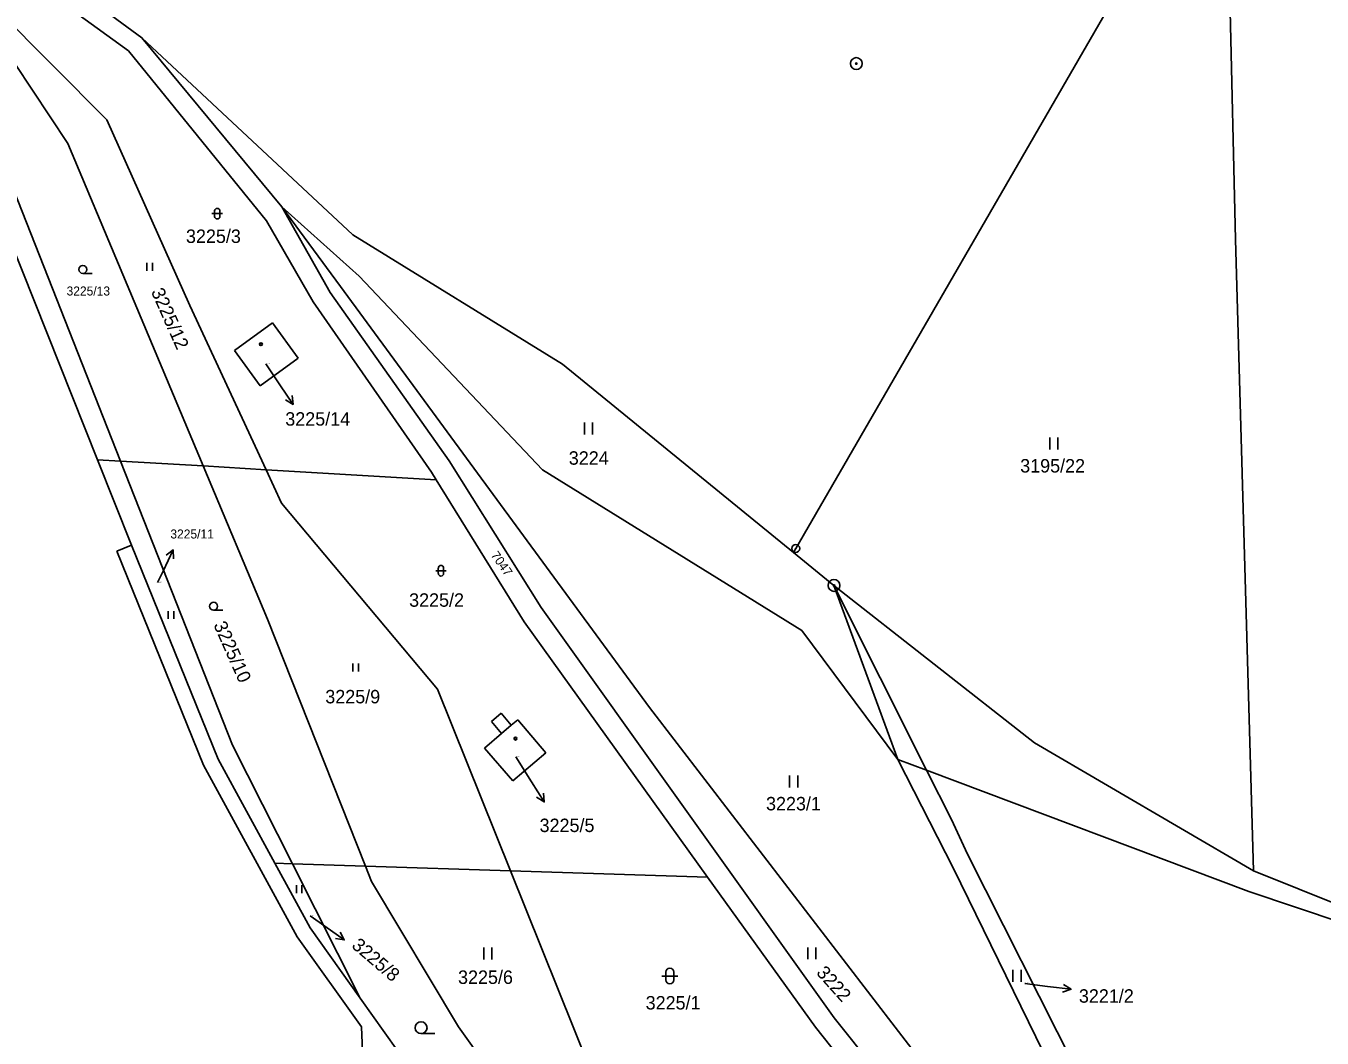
# Model space of a CAD drawing. Extents: x -593183 to -588034, y -1130415 to -1124994.
# Drawn here: x -592665.8 to -592501.6, y -1127831.6 to -1127703.4 of the extents above; entities that cross this region are included whole.
import ezdxf

# ---------------------------------------------------------------- set-up
doc = ezdxf.new("R2010")
doc.units = 0
for name, color, linetype in [('Vrstva 1', 7, 'Continuous'), ('Vrstva 16', 7, 'Continuous'), ('Vrstva 18', 7, 'Continuous'), ('Vrstva 19', 7, 'Continuous'), ('Vrstva 24', 7, 'Continuous'), ('Vrstva 25', 7, 'Continuous'), ('Vrstva 4', 7, 'Continuous')]:
    doc.layers.add(name, color=color, linetype=linetype)

msp = doc.modelspace()

# ---------------------------------------------------------------- linework, layer by layer
at = {"layer": 'Vrstva 1'}
for p, q in [((-592524.27, -1127693.47), (-592568.27, -1127769.61)), ((-592513.41, -1127695.01), (-592512.55, -1127730.46)), ((-592664.38, -1127698.15), (-592652.8, -1127706.56)), ((-592669.41, -1127701.38), (-592655.57, -1127715.27)), ((-592657.64, -1127700.1), (-592651.12, -1127704.9)), ((-592670.86, -1127702.75), (-592660.52, -1127718.31)), ((-592651.12, -1127704.9), (-592633.39, -1127726.32)), ((-592651.12, -1127704.9), (-592624.38, -1127729.87)), ((-592652.8, -1127706.56), (-592635.33, -1127728.09)), ((-592673.63, -1127708.32), (-592653.82, -1127758.53)), ((-592675.03, -1127712.5), (-592656.75, -1127758.36)), ((-592655.57, -1127715.27), (-592645.05, -1127738.82)), ((-592660.52, -1127718.31), (-592643.36, -1127759.15)), ((-592633.39, -1127726.32), (-592627.26, -1127737.16)), ((-592633.39, -1127726.32), (-592625.97, -1127736.43)), ((-592633.39, -1127726.32), (-592623.6, -1127735.1)), ((-592635.33, -1127728.09), (-592629.4, -1127738.37)), ((-592624.38, -1127729.87), (-592597.84, -1127746.25)), ((-592512.55, -1127730.46), (-592510.29, -1127810.45)), ((-592623.6, -1127735.1), (-592600.35, -1127759.66)), ((-592627.26, -1127737.16), (-592612.17, -1127758.51)), ((-592625.97, -1127736.43), (-592586.82, -1127789.77)), ((-592645.05, -1127738.82), (-592635.39, -1127759.62)), ((-592629.4, -1127738.37), (-592614.42, -1127759.93)), ((-592639.38, -1127744.51), (-592634.57, -1127741.02)), ((-592634.57, -1127741.02), (-592631.31, -1127745.5)), ((-592636.12, -1127749.01), (-592639.38, -1127744.51)), ((-592631.31, -1127745.5), (-592636.12, -1127749.01)), ((-592597.84, -1127746.25), (-592568.56, -1127770.11)), ((-592656.75, -1127758.36), (-592652.44, -1127769.19)), ((-592656.75, -1127758.36), (-592653.82, -1127758.53)), ((-592653.82, -1127758.53), (-592639.63, -1127794.51)), ((-592653.82, -1127758.53), (-592643.36, -1127759.15)), ((-592612.17, -1127758.51), (-592600.55, -1127777.1)), ((-592643.36, -1127759.15), (-592635.39, -1127759.62)), ((-592643.36, -1127759.15), (-592635.2, -1127778.58)), ((-592635.39, -1127759.62), (-592613.83, -1127760.89)), ((-592635.39, -1127759.62), (-592633.42, -1127763.86)), ((-592614.42, -1127759.93), (-592613.83, -1127760.89)), ((-592600.35, -1127759.66), (-592567.49, -1127779.99)), ((-592613.83, -1127760.89), (-592602.69, -1127778.89)), ((-592633.42, -1127763.86), (-592613.66, -1127787.42)), ((-592652.44, -1127769.19), (-592654.29, -1127769.94)), ((-592654.29, -1127769.94), (-592643.3, -1127797.06)), ((-592652.44, -1127769.19), (-592641.45, -1127796.31)), ((-592568.27, -1127769.61), (-592568.56, -1127770.11)), ((-592568.56, -1127770.11), (-592563.43, -1127774.29)), ((-592563.43, -1127774.29), (-592555.33, -1127796.33)), ((-592563.43, -1127774.29), (-592538.03, -1127794.24)), ((-592563.43, -1127774.29), (-592551.7, -1127797.7)), ((-592635.2, -1127778.58), (-592622.78, -1127809.86)), ((-592600.55, -1127777.1), (-592563.39, -1127829.08)), ((-592602.69, -1127778.89), (-592579.45, -1127811.26)), ((-592567.49, -1127779.99), (-592555.33, -1127796.33)), ((-592613.66, -1127787.42), (-592604.42, -1127810.45)), ((-592586.82, -1127789.77), (-592537.75, -1127853.56)), ((-592605.58, -1127790.49), (-592606.82, -1127791.55)), ((-592606.82, -1127791.55), (-592605.55, -1127793.04)), ((-592604.33, -1127792), (-592605.58, -1127790.49)), ((-592603.5, -1127791.31), (-592604.33, -1127792)), ((-592599.95, -1127795.52), (-592603.5, -1127791.31)), ((-592605.55, -1127793.04), (-592607.69, -1127794.91)), ((-592639.63, -1127794.51), (-592632.04, -1127809.56)), ((-592607.69, -1127794.91), (-592604.13, -1127799.05)), ((-592538.03, -1127794.24), (-592510.29, -1127810.45)), ((-592641.45, -1127796.31), (-592634.27, -1127809.49)), ((-592604.13, -1127799.05), (-592599.95, -1127795.52)), ((-592555.33, -1127796.33), (-592548.28, -1127810.16)), ((-592643.3, -1127797.06), (-592631.43, -1127818.83)), ((-592551.7, -1127797.7), (-592548.56, -1127803.96)), ((-592548.56, -1127803.96), (-592546.51, -1127808.32)), ((-592634.27, -1127809.49), (-592629.81, -1127817.67)), ((-592634.27, -1127809.49), (-592632.04, -1127809.56)), ((-592632.04, -1127809.56), (-592622.78, -1127809.86)), ((-592632.04, -1127809.56), (-592623.45, -1127826.59)), ((-592546.51, -1127808.32), (-592531.34, -1127838.36)), ((-592622.78, -1127809.86), (-592604.42, -1127810.45)), ((-592622.78, -1127809.86), (-592622.01, -1127811.8)), ((-592604.42, -1127810.45), (-592579.45, -1127811.26)), ((-592604.42, -1127810.45), (-592591.77, -1127841.97)), ((-592579.45, -1127811.26), (-592565.79, -1127830.28)), ((-592548.28, -1127810.16), (-592535.41, -1127836.44)), ((-592510.29, -1127810.45), (-592498.7, -1127815.08)), ((-592622.01, -1127811.8), (-592611, -1127830.22)), ((-592629.81, -1127817.67), (-592623.45, -1127826.59)), ((-592631.43, -1127818.83), (-592623.29, -1127830.23)), ((-592623.45, -1127826.59), (-592606.13, -1127850.85)), ((-592563.39, -1127829.08), (-592535.76, -1127863.57)), ((-592623.29, -1127830.23), (-592621.01, -1127883.66)), ((-592611, -1127830.22), (-592597.81, -1127848.59)), ((-592565.79, -1127830.28), (-592538.07, -1127864.74))]:
    msp.add_line(p, q, dxfattribs=at)
at = {"layer": 'Vrstva 16'}
for p, q in [((-592635.4, -1127746.19), (-592633.62, -1127748.85)), ((-592649.13, -1127773.92), (-592648.44, -1127772.49)), ((-592603.72, -1127796.01), (-592601.74, -1127799.17)), ((-592629.79, -1127816.14), (-592627.92, -1127817.47)), ((-592539.23, -1127824.73), (-592536.38, -1127825.09))]:
    msp.add_line(p, q, dxfattribs=at)
at = {"layer": 'Vrstva 24'}
for centre, radius in [((-592560.6, -1127708.16), 0.75), ((-592560.6, -1127708.16), 0.0903), ((-592568.27, -1127769.61), 0.5), ((-592568.27, -1127769.61), 0.0327), ((-592563.43, -1127774.29), 0.75), ((-592563.43, -1127774.29), 0.0903)]:
    msp.add_circle(centre, radius, dxfattribs=at)
at = {"layer": 'Vrstva 25'}
for p, q in [((-592642.24, -1127727.18), (-592640.9, -1127727.18)), ((-592641.91, -1127727.52), (-592641.91, -1127726.84)), ((-592641.23, -1127726.84), (-592641.23, -1127727.52)), ((-592650.48, -1127733.41), (-592650.48, -1127734.41)), ((-592649.79, -1127734.41), (-592649.79, -1127733.41)), ((-592657.43, -1127734.75), (-592658.6, -1127734.75)), ((-592633.62, -1127748.85), (-592631.96, -1127751.35)), ((-592595.03, -1127753.66), (-592595.03, -1127755.16)), ((-592594.01, -1127755.16), (-592594.01, -1127753.66)), ((-592536.08, -1127755.55), (-592536.08, -1127757.05)), ((-592535.06, -1127757.05), (-592535.06, -1127755.55)), ((-592648.44, -1127772.49), (-592647.15, -1127769.78)), ((-592613.89, -1127772.43), (-592612.55, -1127772.43)), ((-592613.56, -1127772.77), (-592613.56, -1127772.09)), ((-592612.89, -1127772.09), (-592612.89, -1127772.77)), ((-592647.78, -1127777.53), (-592647.78, -1127778.53)), ((-592647.09, -1127778.53), (-592647.09, -1127777.53)), ((-592640.86, -1127777.43), (-592642.03, -1127777.43)), ((-592624.37, -1127784.19), (-592624.37, -1127785.19)), ((-592623.68, -1127785.19), (-592623.68, -1127784.19)), ((-592601.74, -1127799.17), (-592600.14, -1127801.71)), ((-592569.05, -1127798.38), (-592569.05, -1127799.88)), ((-592568.03, -1127799.88), (-592568.03, -1127798.38)), ((-592631.53, -1127812.28), (-592631.53, -1127813.28)), ((-592630.84, -1127813.28), (-592630.84, -1127812.28)), ((-592627.92, -1127817.47), (-592625.47, -1127819.2)), ((-592607.8, -1127820.17), (-592607.8, -1127821.67)), ((-592606.78, -1127821.67), (-592606.78, -1127820.17)), ((-592566.74, -1127820.15), (-592566.74, -1127821.65)), ((-592565.72, -1127821.65), (-592565.72, -1127820.15)), ((-592585.23, -1127823.78), (-592583.23, -1127823.78)), ((-592584.73, -1127824.28), (-592584.73, -1127823.28)), ((-592583.73, -1127823.28), (-592583.73, -1127824.28)), ((-592540.75, -1127823), (-592540.75, -1127824.5)), ((-592539.72, -1127824.5), (-592539.72, -1127823)), ((-592536.38, -1127825.09), (-592533.4, -1127825.46)), ((-592613.99, -1127831.08), (-592615.74, -1127831.08))]:
    msp.add_line(p, q, dxfattribs=at)
for points in [[(-592632.09, -1127750.24), (-592631.96, -1127751.35), (-592632.93, -1127750.79)], [(-592648.03, -1127770.47), (-592647.15, -1127769.78), (-592647.13, -1127770.9)], [(-592600.25, -1127800.6), (-592600.14, -1127801.71), (-592601.1, -1127801.13)], [(-592626, -1127818.22), (-592625.47, -1127819.2), (-592626.58, -1127819.03)], [(-592534.33, -1127824.84), (-592533.4, -1127825.46), (-592534.46, -1127825.83)]]:
    msp.add_lwpolyline(points, dxfattribs=at)
for centre, radius in [((-592658.6, -1127734.25), 0.503), ((-592636.03, -1127743.73), 0.175), ((-592636.03, -1127743.73), 0.15), ((-592642.03, -1127776.93), 0.503), ((-592603.79, -1127793.7), 0.175), ((-592603.79, -1127793.7), 0.15), ((-592615.74, -1127830.33), 0.75)]:
    msp.add_circle(centre, radius, dxfattribs=at)
for centre, radius, start, end in [((-592641.57, -1127726.84), 0.335, 90, 180), ((-592641.57, -1127727.52), 0.335, 180, 270), ((-592641.57, -1127726.84), 0.335, 0, 90), ((-592641.57, -1127727.52), 0.335, 270, 0), ((-592613.22, -1127772.09), 0.335, 90, 180), ((-592613.22, -1127772.09), 0.335, 0, 90), ((-592613.22, -1127772.77), 0.335, 180, 270), ((-592613.22, -1127772.77), 0.335, 270, 0), ((-592584.23, -1127823.28), 0.5, 90, 180), ((-592584.23, -1127823.28), 0.5, 0, 90), ((-592584.23, -1127824.28), 0.5, 180, 270), ((-592584.23, -1127824.28), 0.5, 270, 0)]:
    msp.add_arc(centre, radius, start, end, dxfattribs=at)
at = {"layer": 'Vrstva 4'}
for p, q in [((-592605.55, -1127793.04), (-592604.33, -1127792)), ((-592555.33, -1127796.33), (-592551.7, -1127797.7)), ((-592551.7, -1127797.7), (-592510.89, -1127813.08)), ((-592510.89, -1127813.08), (-592499.04, -1127817.05))]:
    msp.add_line(p, q, dxfattribs=at)

# ---------------------------------------------------------------- texts
at = {"layer": 'Vrstva 16'}
for s, height, p in [('3225/14', 1.7, (-592632.95, -1127754.04)), ('3225/11', 1.14, (-592647.51, -1127768.34)), ('3225/5', 1.7, (-592600.73, -1127805.54)), ('3221/2', 1.7, (-592532.4, -1127827.16))]:
    msp.add_text(s, height=height, dxfattribs=at).set_placement(p)
msp.add_text('3225/8', height=1.7, rotation=319.4251, dxfattribs=at).set_placement((-592624.65, -1127820.09))
at = {"layer": 'Vrstva 18'}
for s, height, p in [('3225/3', 1.7, (-592645.53, -1127730.89)), ('3225/13', 1.14, (-592660.66, -1127737.55)), ('3224', 1.7, (-592597.03, -1127758.99)), ('3195/22', 1.7, (-592539.84, -1127759.98)), ('3225/11', 0.1, (-592649.13, -1127773.92)), ('3225/2', 1.7, (-592617.26, -1127776.99)), ('3225/9', 1.7, (-592627.88, -1127789.23)), ('3223/1', 1.7, (-592572.04, -1127802.79)), ('3225/8', 0.1, (-592629.79, -1127816.14)), ('3225/6', 1.7, (-592611.06, -1127824.78)), ('3221/2', 0.1, (-592539.23, -1127824.73)), ('3225/1', 1.7, (-592587.29, -1127828.02))]:
    msp.add_text(s, height=height, dxfattribs=at).set_placement(p)
for s, height, rotation, p in [('3225/12', 1.7, 293.9777, (-592649.99, -1127737.05)), ('7047', 1.14, 305.1174, (-592606.96, -1127770.46)), ('3225/10', 1.7, 293.9758, (-592642.08, -1127779.28)), ('3222', 1.7, 311.7893, (-592565.76, -1127823.43))]:
    msp.add_text(s, height=height, rotation=rotation, dxfattribs=at).set_placement(p)
at = {"layer": 'Vrstva 19'}
for s, p in [('3225/14', (-592635.4, -1127746.19)), ('3225/5', (-592603.72, -1127796.01))]:
    msp.add_text(s, height=0.1, dxfattribs=at).set_placement(p)

doc.saveas('drawing.dxf')
